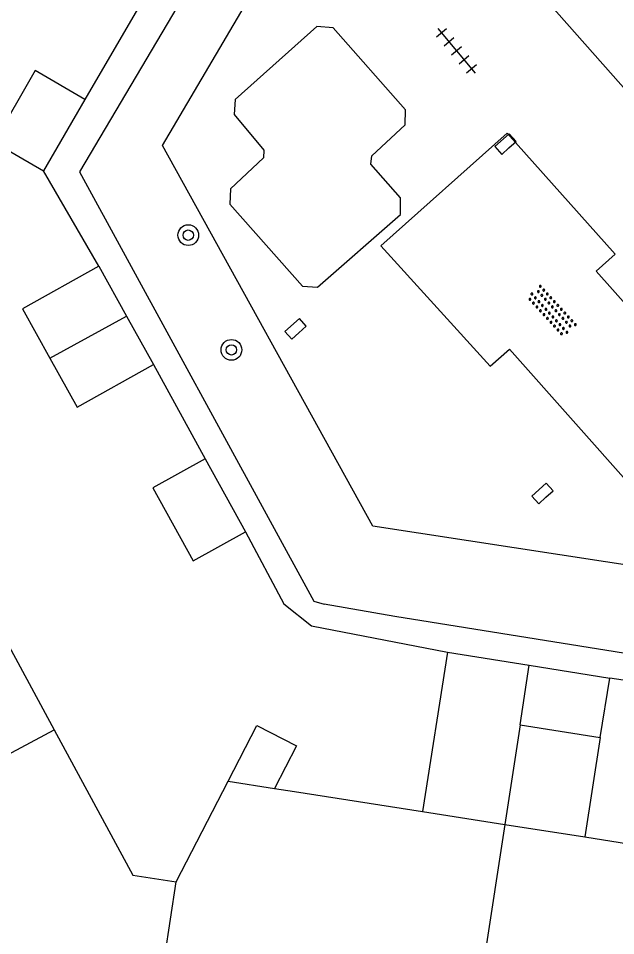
# Model space of a CAD drawing. Extents: x 131000 to 133013, y 393000 to 396501.
# Drawn here: x 131216.32 to 131239.34, y 395177.52 to 395212.87 of the extents above; entities that cross this region are included whole.
import ezdxf

# ---------------------------------------------------------------- set-up
doc = ezdxf.new("R2010")
doc.units = 0
for name, color, linetype in [('gg-afsc-erfafscheiding', 7, 'Continuous'), ('gg-afsc-hekwerk', 7, 'Continuous'), ('gg-bbg-bijgebouw', 7, 'Continuous'), ('gg-bbg-gedigitaliseerde bebouwing', 7, 'Continuous'), ('gg-bbg-gedigitaliseerde bijgebouw', 7, 'Continuous'), ('gg-bbg-hoofdgebouw', 7, 'Continuous'), ('gg-bbg-luifel en loopbrug', 7, 'Continuous'), ('gg-bbg-tussenscheiding', 7, 'Continuous'), ('gg-knt-verharding', 7, 'Continuous'), ('gt-symb-boom', 7, 'Continuous'), ('gt-symb-kolk', 7, 'Continuous'), ('gt-symb-overige verharding', 7, 'Continuous'), ('gt-symb-tegel verharding', 7, 'Continuous')]:
    doc.layers.add(name, color=color, linetype=linetype)

# ---------------------------------------------------------------- blocks, each defined once
blk = doc.blocks.new('gt0-BOOM')
at = {"layer": 'gt-symb-boom'}
for radius in [0.4, 0.2]:
    blk.add_circle((0, 0), radius, dxfattribs=at)
blk = doc.blocks.new('gt0-KOLK')
at = {"layer": 'gt-symb-kolk'}
blk.add_lwpolyline([(0, 0), (0.375, 0), (0.375, 0.4), (-0.375, 0.4), (-0.375, 0), (0, 0)], dxfattribs=at)
blk = doc.blocks.new('gt0-TEG1')
at = {"layer": 'gt-symb-tegel verharding'}
for p, q in [((-1.125, 0), (1.125, 0)), ((-0.9, -0.25), (-0.9, 0.25)), ((-0.45, -0.25), (-0.45, 0.25)), ((0, -0.25), (0, 0.25)), ((0.45, -0.25), (0.45, 0.25)), ((0.9, -0.25), (0.9, 0.25))]:
    blk.add_line(p, q, dxfattribs=at)
blk = doc.blocks.new('gt0-OVH')
at = {"layer": 'gt-symb-overige verharding'}
for points in [[(-0.972, 0.298), (-0.967, 0.308), (-0.965, 0.319), (-0.966, 0.33), (-0.971, 0.34), (-0.978, 0.348), (-0.988, 0.353), (-0.999, 0.355), (-1.01, 0.354), (-1.02, 0.349), (-1.028, 0.342), (-1.033, 0.332), (-1.035, 0.321), (-1.034, 0.31), (-1.029, 0.3), (-1.022, 0.292), (-1.012, 0.287), (-1.001, 0.285), (-0.99, 0.286), (-0.98, 0.291)], [(-0.772, 0.298), (-0.767, 0.308), (-0.765, 0.319), (-0.766, 0.33), (-0.771, 0.34), (-0.778, 0.348), (-0.788, 0.353), (-0.799, 0.355), (-0.81, 0.354), (-0.82, 0.349), (-0.828, 0.342), (-0.833, 0.332), (-0.835, 0.321), (-0.834, 0.31), (-0.829, 0.3), (-0.822, 0.292), (-0.812, 0.287), (-0.801, 0.285), (-0.79, 0.286), (-0.78, 0.291)], [(-0.572, 0.298), (-0.567, 0.308), (-0.565, 0.319), (-0.566, 0.33), (-0.571, 0.34), (-0.578, 0.348), (-0.588, 0.353), (-0.599, 0.355), (-0.61, 0.354), (-0.62, 0.349), (-0.628, 0.342), (-0.633, 0.332), (-0.635, 0.321), (-0.634, 0.31), (-0.629, 0.3), (-0.622, 0.292), (-0.612, 0.287), (-0.601, 0.285), (-0.59, 0.286), (-0.58, 0.291)], [(-0.372, 0.298), (-0.367, 0.308), (-0.365, 0.319), (-0.366, 0.33), (-0.371, 0.34), (-0.378, 0.348), (-0.388, 0.353), (-0.399, 0.355), (-0.41, 0.354), (-0.42, 0.349), (-0.428, 0.342), (-0.433, 0.332), (-0.435, 0.321), (-0.434, 0.31), (-0.429, 0.3), (-0.422, 0.292), (-0.412, 0.287), (-0.401, 0.285), (-0.39, 0.286), (-0.38, 0.291)], [(-0.172, 0.298), (-0.167, 0.308), (-0.165, 0.319), (-0.166, 0.33), (-0.171, 0.34), (-0.178, 0.348), (-0.188, 0.353), (-0.199, 0.355), (-0.21, 0.354), (-0.22, 0.349), (-0.228, 0.342), (-0.233, 0.332), (-0.235, 0.321), (-0.234, 0.31), (-0.229, 0.3), (-0.222, 0.292), (-0.212, 0.287), (-0.201, 0.285), (-0.19, 0.286), (-0.18, 0.291)], [(0.028, 0.298), (0.033, 0.308), (0.035, 0.319), (0.034, 0.33), (0.029, 0.34), (0.022, 0.348), (0.012, 0.353), (0.001, 0.355), (-0.01, 0.354), (-0.02, 0.349), (-0.028, 0.342), (-0.033, 0.332), (-0.035, 0.321), (-0.034, 0.31), (-0.029, 0.3), (-0.022, 0.292), (-0.012, 0.287), (-0.001, 0.285), (0.01, 0.286), (0.02, 0.291)], [(0.228, 0.298), (0.233, 0.308), (0.235, 0.319), (0.234, 0.33), (0.229, 0.34), (0.222, 0.348), (0.212, 0.353), (0.201, 0.355), (0.19, 0.354), (0.18, 0.349), (0.172, 0.342), (0.167, 0.332), (0.165, 0.321), (0.166, 0.31), (0.171, 0.3), (0.178, 0.292), (0.188, 0.287), (0.199, 0.285), (0.21, 0.286), (0.22, 0.291)], [(0.428, 0.298), (0.433, 0.308), (0.435, 0.319), (0.434, 0.33), (0.429, 0.34), (0.422, 0.348), (0.412, 0.353), (0.401, 0.355), (0.39, 0.354), (0.38, 0.349), (0.372, 0.342), (0.367, 0.332), (0.365, 0.321), (0.366, 0.31), (0.371, 0.3), (0.378, 0.292), (0.388, 0.287), (0.399, 0.285), (0.41, 0.286), (0.42, 0.291)], [(0.628, 0.298), (0.633, 0.308), (0.635, 0.319), (0.634, 0.33), (0.629, 0.34), (0.622, 0.348), (0.612, 0.353), (0.601, 0.355), (0.59, 0.354), (0.58, 0.349), (0.572, 0.342), (0.567, 0.332), (0.565, 0.321), (0.566, 0.31), (0.571, 0.3), (0.578, 0.292), (0.588, 0.287), (0.599, 0.285), (0.61, 0.286), (0.62, 0.291)], [(0.828, 0.298), (0.833, 0.308), (0.835, 0.319), (0.834, 0.33), (0.829, 0.34), (0.822, 0.348), (0.812, 0.353), (0.801, 0.355), (0.79, 0.354), (0.78, 0.349), (0.772, 0.342), (0.767, 0.332), (0.765, 0.321), (0.766, 0.31), (0.771, 0.3), (0.778, 0.292), (0.788, 0.287), (0.799, 0.285), (0.81, 0.286), (0.82, 0.291)], [(1.028, 0.298), (1.033, 0.308), (1.035, 0.319), (1.034, 0.33), (1.029, 0.34), (1.022, 0.348), (1.012, 0.353), (1.001, 0.355), (0.99, 0.354), (0.98, 0.349), (0.972, 0.342), (0.967, 0.332), (0.965, 0.321), (0.966, 0.31), (0.971, 0.3), (0.978, 0.292), (0.988, 0.287), (0.999, 0.285), (1.01, 0.286), (1.02, 0.291)], [(-0.872, 0.106), (-0.867, 0.116), (-0.865, 0.126), (-0.866, 0.137), (-0.871, 0.147), (-0.878, 0.156), (-0.888, 0.161), (-0.899, 0.163), (-0.91, 0.162), (-0.92, 0.157), (-0.928, 0.15), (-0.933, 0.14), (-0.935, 0.129), (-0.934, 0.118), (-0.929, 0.108), (-0.922, 0.1), (-0.912, 0.095), (-0.901, 0.092), (-0.89, 0.094), (-0.88, 0.098)], [(-0.672, 0.106), (-0.667, 0.116), (-0.665, 0.126), (-0.666, 0.137), (-0.671, 0.147), (-0.678, 0.156), (-0.688, 0.161), (-0.699, 0.163), (-0.71, 0.162), (-0.72, 0.157), (-0.728, 0.15), (-0.733, 0.14), (-0.735, 0.129), (-0.734, 0.118), (-0.729, 0.108), (-0.722, 0.1), (-0.712, 0.095), (-0.701, 0.092), (-0.69, 0.094), (-0.68, 0.098)], [(-0.472, 0.106), (-0.467, 0.116), (-0.465, 0.126), (-0.466, 0.137), (-0.471, 0.147), (-0.478, 0.156), (-0.488, 0.161), (-0.499, 0.163), (-0.51, 0.162), (-0.52, 0.157), (-0.528, 0.15), (-0.533, 0.14), (-0.535, 0.129), (-0.534, 0.118), (-0.529, 0.108), (-0.522, 0.1), (-0.512, 0.095), (-0.501, 0.092), (-0.49, 0.094), (-0.48, 0.098)], [(-0.272, 0.106), (-0.267, 0.116), (-0.265, 0.126), (-0.266, 0.137), (-0.271, 0.147), (-0.278, 0.156), (-0.288, 0.161), (-0.299, 0.163), (-0.31, 0.162), (-0.32, 0.157), (-0.328, 0.15), (-0.333, 0.14), (-0.335, 0.129), (-0.334, 0.118), (-0.329, 0.108), (-0.322, 0.1), (-0.312, 0.095), (-0.301, 0.092), (-0.29, 0.094), (-0.28, 0.098)], [(-0.072, 0.106), (-0.067, 0.116), (-0.065, 0.126), (-0.066, 0.137), (-0.071, 0.147), (-0.078, 0.156), (-0.088, 0.161), (-0.099, 0.163), (-0.11, 0.162), (-0.12, 0.157), (-0.128, 0.15), (-0.133, 0.14), (-0.135, 0.129), (-0.134, 0.118), (-0.129, 0.108), (-0.122, 0.1), (-0.112, 0.095), (-0.101, 0.092), (-0.09, 0.094), (-0.08, 0.098)], [(0.128, 0.106), (0.133, 0.116), (0.135, 0.126), (0.134, 0.137), (0.129, 0.147), (0.122, 0.156), (0.112, 0.161), (0.101, 0.163), (0.09, 0.162), (0.08, 0.157), (0.072, 0.15), (0.067, 0.14), (0.065, 0.129), (0.066, 0.118), (0.071, 0.108), (0.078, 0.1), (0.088, 0.095), (0.099, 0.092), (0.11, 0.094), (0.12, 0.098)], [(0.328, 0.106), (0.333, 0.116), (0.335, 0.126), (0.334, 0.137), (0.329, 0.147), (0.322, 0.156), (0.312, 0.161), (0.301, 0.163), (0.29, 0.162), (0.28, 0.157), (0.272, 0.15), (0.267, 0.14), (0.265, 0.129), (0.266, 0.118), (0.271, 0.108), (0.278, 0.1), (0.288, 0.095), (0.299, 0.092), (0.31, 0.094), (0.32, 0.098)], [(0.528, 0.106), (0.533, 0.116), (0.535, 0.126), (0.534, 0.137), (0.529, 0.147), (0.522, 0.156), (0.512, 0.161), (0.501, 0.163), (0.49, 0.162), (0.48, 0.157), (0.472, 0.15), (0.467, 0.14), (0.465, 0.129), (0.466, 0.118), (0.471, 0.108), (0.478, 0.1), (0.488, 0.095), (0.499, 0.092), (0.51, 0.094), (0.52, 0.098)], [(0.728, 0.106), (0.733, 0.116), (0.735, 0.126), (0.734, 0.137), (0.729, 0.147), (0.722, 0.156), (0.712, 0.161), (0.701, 0.163), (0.69, 0.162), (0.68, 0.157), (0.672, 0.15), (0.667, 0.14), (0.665, 0.129), (0.666, 0.118), (0.671, 0.108), (0.678, 0.1), (0.688, 0.095), (0.699, 0.092), (0.71, 0.094), (0.72, 0.098)], [(0.928, 0.106), (0.933, 0.116), (0.935, 0.126), (0.934, 0.137), (0.929, 0.147), (0.922, 0.156), (0.912, 0.161), (0.901, 0.163), (0.89, 0.162), (0.88, 0.157), (0.872, 0.15), (0.867, 0.14), (0.865, 0.129), (0.866, 0.118), (0.871, 0.108), (0.878, 0.1), (0.888, 0.095), (0.899, 0.092), (0.91, 0.094), (0.92, 0.098)], [(-0.972, -0.142), (-0.967, -0.132), (-0.965, -0.121), (-0.966, -0.11), (-0.971, -0.1), (-0.978, -0.092), (-0.988, -0.087), (-0.999, -0.085), (-1.01, -0.086), (-1.02, -0.091), (-1.028, -0.098), (-1.033, -0.108), (-1.035, -0.119), (-1.034, -0.13), (-1.029, -0.14), (-1.022, -0.148), (-1.012, -0.153), (-1.001, -0.155), (-0.99, -0.154), (-0.98, -0.149)], [(-0.872, -0.334), (-0.867, -0.324), (-0.865, -0.314), (-0.866, -0.303), (-0.871, -0.293), (-0.878, -0.284), (-0.888, -0.279), (-0.899, -0.277), (-0.91, -0.278), (-0.92, -0.283), (-0.928, -0.29), (-0.933, -0.3), (-0.935, -0.311), (-0.934, -0.322), (-0.929, -0.332), (-0.922, -0.34), (-0.912, -0.345), (-0.901, -0.348), (-0.89, -0.346), (-0.88, -0.342)], [(-0.772, -0.142), (-0.767, -0.132), (-0.765, -0.121), (-0.766, -0.11), (-0.771, -0.1), (-0.778, -0.092), (-0.788, -0.087), (-0.799, -0.085), (-0.81, -0.086), (-0.82, -0.091), (-0.828, -0.098), (-0.833, -0.108), (-0.835, -0.119), (-0.834, -0.13), (-0.829, -0.14), (-0.822, -0.148), (-0.812, -0.153), (-0.801, -0.155), (-0.79, -0.154), (-0.78, -0.149)], [(-0.672, -0.334), (-0.667, -0.324), (-0.665, -0.314), (-0.666, -0.303), (-0.671, -0.293), (-0.678, -0.284), (-0.688, -0.279), (-0.699, -0.277), (-0.71, -0.278), (-0.72, -0.283), (-0.728, -0.29), (-0.733, -0.3), (-0.735, -0.311), (-0.734, -0.322), (-0.729, -0.332), (-0.722, -0.34), (-0.712, -0.345), (-0.701, -0.348), (-0.69, -0.346), (-0.68, -0.342)], [(-0.572, -0.142), (-0.567, -0.132), (-0.565, -0.121), (-0.566, -0.11), (-0.571, -0.1), (-0.578, -0.092), (-0.588, -0.087), (-0.599, -0.085), (-0.61, -0.086), (-0.62, -0.091), (-0.628, -0.098), (-0.633, -0.108), (-0.635, -0.119), (-0.634, -0.13), (-0.629, -0.14), (-0.622, -0.148), (-0.612, -0.153), (-0.601, -0.155), (-0.59, -0.154), (-0.58, -0.149)], [(-0.472, -0.334), (-0.467, -0.324), (-0.465, -0.314), (-0.466, -0.303), (-0.471, -0.293), (-0.478, -0.284), (-0.488, -0.279), (-0.499, -0.277), (-0.51, -0.278), (-0.52, -0.283), (-0.528, -0.29), (-0.533, -0.3), (-0.535, -0.311), (-0.534, -0.322), (-0.529, -0.332), (-0.522, -0.34), (-0.512, -0.345), (-0.501, -0.348), (-0.49, -0.346), (-0.48, -0.342)], [(-0.372, -0.142), (-0.367, -0.132), (-0.365, -0.121), (-0.366, -0.11), (-0.371, -0.1), (-0.378, -0.092), (-0.388, -0.087), (-0.399, -0.085), (-0.41, -0.086), (-0.42, -0.091), (-0.428, -0.098), (-0.433, -0.108), (-0.435, -0.119), (-0.434, -0.13), (-0.429, -0.14), (-0.422, -0.148), (-0.412, -0.153), (-0.401, -0.155), (-0.39, -0.154), (-0.38, -0.149)], [(-0.272, -0.334), (-0.267, -0.324), (-0.265, -0.314), (-0.266, -0.303), (-0.271, -0.293), (-0.278, -0.284), (-0.288, -0.279), (-0.299, -0.277), (-0.31, -0.278), (-0.32, -0.283), (-0.328, -0.29), (-0.333, -0.3), (-0.335, -0.311), (-0.334, -0.322), (-0.329, -0.332), (-0.322, -0.34), (-0.312, -0.345), (-0.301, -0.348), (-0.29, -0.346), (-0.28, -0.342)], [(-0.172, -0.142), (-0.167, -0.132), (-0.165, -0.121), (-0.166, -0.11), (-0.171, -0.1), (-0.178, -0.092), (-0.188, -0.087), (-0.199, -0.085), (-0.21, -0.086), (-0.22, -0.091), (-0.228, -0.098), (-0.233, -0.108), (-0.235, -0.119), (-0.234, -0.13), (-0.229, -0.14), (-0.222, -0.148), (-0.212, -0.153), (-0.201, -0.155), (-0.19, -0.154), (-0.18, -0.149)], [(-0.072, -0.334), (-0.067, -0.324), (-0.065, -0.314), (-0.066, -0.303), (-0.071, -0.293), (-0.078, -0.284), (-0.088, -0.279), (-0.099, -0.277), (-0.11, -0.278), (-0.12, -0.283), (-0.128, -0.29), (-0.133, -0.3), (-0.135, -0.311), (-0.134, -0.322), (-0.129, -0.332), (-0.122, -0.34), (-0.112, -0.345), (-0.101, -0.348), (-0.09, -0.346), (-0.08, -0.342)], [(0.028, -0.142), (0.033, -0.132), (0.035, -0.121), (0.034, -0.11), (0.029, -0.1), (0.022, -0.092), (0.012, -0.087), (0.001, -0.085), (-0.01, -0.086), (-0.02, -0.091), (-0.028, -0.098), (-0.033, -0.108), (-0.035, -0.119), (-0.034, -0.13), (-0.029, -0.14), (-0.022, -0.148), (-0.012, -0.153), (-0.001, -0.155), (0.01, -0.154), (0.02, -0.149)], [(0.128, -0.334), (0.133, -0.324), (0.135, -0.314), (0.134, -0.303), (0.129, -0.293), (0.122, -0.284), (0.112, -0.279), (0.101, -0.277), (0.09, -0.278), (0.08, -0.283), (0.072, -0.29), (0.067, -0.3), (0.065, -0.311), (0.066, -0.322), (0.071, -0.332), (0.078, -0.34), (0.088, -0.345), (0.099, -0.348), (0.11, -0.346), (0.12, -0.342)], [(0.228, -0.142), (0.233, -0.132), (0.235, -0.121), (0.234, -0.11), (0.229, -0.1), (0.222, -0.092), (0.212, -0.087), (0.201, -0.085), (0.19, -0.086), (0.18, -0.091), (0.172, -0.098), (0.167, -0.108), (0.165, -0.119), (0.166, -0.13), (0.171, -0.14), (0.178, -0.148), (0.188, -0.153), (0.199, -0.155), (0.21, -0.154), (0.22, -0.149)], [(0.328, -0.334), (0.333, -0.324), (0.335, -0.314), (0.334, -0.303), (0.329, -0.293), (0.322, -0.284), (0.312, -0.279), (0.301, -0.277), (0.29, -0.278), (0.28, -0.283), (0.272, -0.29), (0.267, -0.3), (0.265, -0.311), (0.266, -0.322), (0.271, -0.332), (0.278, -0.34), (0.288, -0.345), (0.299, -0.348), (0.31, -0.346), (0.32, -0.342)], [(0.428, -0.142), (0.433, -0.132), (0.435, -0.121), (0.434, -0.11), (0.429, -0.1), (0.422, -0.092), (0.412, -0.087), (0.401, -0.085), (0.39, -0.086), (0.38, -0.091), (0.372, -0.098), (0.367, -0.108), (0.365, -0.119), (0.366, -0.13), (0.371, -0.14), (0.378, -0.148), (0.388, -0.153), (0.399, -0.155), (0.41, -0.154), (0.42, -0.149)], [(0.528, -0.334), (0.533, -0.324), (0.535, -0.314), (0.534, -0.303), (0.529, -0.293), (0.522, -0.284), (0.512, -0.279), (0.501, -0.277), (0.49, -0.278), (0.48, -0.283), (0.472, -0.29), (0.467, -0.3), (0.465, -0.311), (0.466, -0.322), (0.471, -0.332), (0.478, -0.34), (0.488, -0.345), (0.499, -0.348), (0.51, -0.346), (0.52, -0.342)], [(0.628, -0.142), (0.633, -0.132), (0.635, -0.121), (0.634, -0.11), (0.629, -0.1), (0.622, -0.092), (0.612, -0.087), (0.601, -0.085), (0.59, -0.086), (0.58, -0.091), (0.572, -0.098), (0.567, -0.108), (0.565, -0.119), (0.566, -0.13), (0.571, -0.14), (0.578, -0.148), (0.588, -0.153), (0.599, -0.155), (0.61, -0.154), (0.62, -0.149)], [(0.728, -0.334), (0.733, -0.324), (0.735, -0.314), (0.734, -0.303), (0.729, -0.293), (0.722, -0.284), (0.712, -0.279), (0.701, -0.277), (0.69, -0.278), (0.68, -0.283), (0.672, -0.29), (0.667, -0.3), (0.665, -0.311), (0.666, -0.322), (0.671, -0.332), (0.678, -0.34), (0.688, -0.345), (0.699, -0.348), (0.71, -0.346), (0.72, -0.342)], [(0.828, -0.142), (0.833, -0.132), (0.835, -0.121), (0.834, -0.11), (0.829, -0.1), (0.822, -0.092), (0.812, -0.087), (0.801, -0.085), (0.79, -0.086), (0.78, -0.091), (0.772, -0.098), (0.767, -0.108), (0.765, -0.119), (0.766, -0.13), (0.771, -0.14), (0.778, -0.148), (0.788, -0.153), (0.799, -0.155), (0.81, -0.154), (0.82, -0.149)], [(0.928, -0.334), (0.933, -0.324), (0.935, -0.314), (0.934, -0.303), (0.929, -0.293), (0.922, -0.284), (0.912, -0.279), (0.901, -0.277), (0.89, -0.278), (0.88, -0.283), (0.872, -0.29), (0.867, -0.3), (0.865, -0.311), (0.866, -0.322), (0.871, -0.332), (0.878, -0.34), (0.888, -0.345), (0.899, -0.348), (0.91, -0.346), (0.92, -0.342)], [(1.028, -0.142), (1.033, -0.132), (1.035, -0.121), (1.034, -0.11), (1.029, -0.1), (1.022, -0.092), (1.012, -0.087), (1.001, -0.085), (0.99, -0.086), (0.98, -0.091), (0.972, -0.098), (0.967, -0.108), (0.965, -0.119), (0.966, -0.13), (0.971, -0.14), (0.978, -0.148), (0.988, -0.153), (0.999, -0.155), (1.01, -0.154), (1.02, -0.149)]]:
    blk.add_lwpolyline(points, close=True, dxfattribs=at)

msp = doc.modelspace()

# ---------------------------------------------------------------- linework, layer by layer
at = {"layer": 'gg-afsc-erfafscheiding'}
for p, q in [((131219.421, 395203.316), (131217.286, 395206.987)), ((131221.53, 395199.526), (131223.526, 395195.895))]:
    msp.add_line(p, q, dxfattribs=at)
for points in [[(131224.448, 395219.999), (131224.166, 395219.521), (131224.467, 395219.334), (131218.886, 395209.744)], [(131225.081, 395193.077), (131226.549, 395190.303), (131227.619, 395189.455), (131232.864, 395188.439)], [(131254.424, 395179.991), (131253.774, 395181.601), (131252.815, 395183.788), (131251.484, 395185.192), (131249.666, 395185.806), (131247.778, 395186.149), (131239.116, 395187.448)]]:
    msp.add_lwpolyline(points, dxfattribs=at)
at = {"layer": 'gg-afsc-hekwerk'}
msp.add_lwpolyline([(131249.852, 395190.258), (131229.984, 395193.302), (131221.881, 395207.963), (131229.705, 395221.259), (131229.404, 395221.629)], dxfattribs=at)
at = {"layer": 'gg-bbg-bijgebouw'}
for p, q in [((131219.421, 395203.316), (131220.492, 395201.391)), ((131220.492, 395201.391), (131221.53, 395199.526)), ((131223.526, 395195.895), (131225.081, 395193.077)), ((131236.014, 395187.94), (131239.116, 395187.448))]:
    msp.add_line(p, q, dxfattribs=at)
at = {"layer": 'gg-bbg-gedigitaliseerde bebouwing'}
for p, q in [((131214.651, 395191.091), (131217.705, 395185.453)), ((131222.41, 395179.59), (131224.408, 395183.469)), ((131226.198, 395183.189), (131226.96, 395183.07)), ((131226.96, 395183.07), (131231.902, 395182.3)), ((131231.902, 395182.3), (131235.071, 395181.806)), ((131235.071, 395181.806), (131238.153, 395181.325)), ((131238.153, 395181.325), (131243.06, 395180.56))]:
    msp.add_line(p, q, dxfattribs=at)
msp.add_lwpolyline([(131217.705, 395185.453), (131220.74, 395179.85), (131222.41, 395179.59)], dxfattribs=at)
at = {"layer": 'gg-bbg-gedigitaliseerde bijgebouw'}
for p, q in [((131218.886, 395209.744), (131217.286, 395206.987)), ((131235.662, 395185.647), (131236.014, 395187.94)), ((131238.753, 395185.157), (131239.116, 395187.448)), ((131235.662, 395185.647), (131238.753, 395185.157))]:
    msp.add_line(p, q, dxfattribs=at)
for points in [[(131218.886, 395209.744), (131216.971, 395210.855), (131215.372, 395208.099), (131217.286, 395206.987)], [(131219.421, 395203.316), (131216.481, 395201.68), (131217.541, 395199.776)], [(131217.541, 395199.776), (131218.59, 395197.89), (131221.53, 395199.526)], [(131223.526, 395195.895), (131221.505, 395194.78), (131223.06, 395191.962), (131225.081, 395193.077)], [(131224.408, 395183.469), (131225.517, 395185.62), (131227.045, 395184.833), (131226.198, 395183.189)]]:
    msp.add_lwpolyline(points, dxfattribs=at)
at = {"layer": 'gg-bbg-hoofdgebouw'}
msp.add_lwpolyline([(131238.02, 395221.571), (131233.294, 395217.387), (131243.012, 395206.399), (131243.925, 395207.19), (131253.463, 395196.419), (131259.112, 395201.406), (131261.557, 395198.633), (131261.744, 395198.799)], dxfattribs=at)
at = {"layer": 'gg-bbg-luifel en loopbrug'}
for p, q in [((131232.864, 395188.439), (131231.902, 395182.3)), ((131232.864, 395188.439), (131236.014, 395187.94)), ((131235.662, 395185.647), (131235.071, 395181.806)), ((131238.753, 395185.157), (131238.153, 395181.325))]:
    msp.add_line(p, q, dxfattribs=at)
at = {"layer": 'gg-bbg-tussenscheiding'}
for p, q in [((131217.541, 395199.776), (131220.492, 395201.391)), ((131209.815, 395181.226), (131217.705, 395185.453)), ((131224.408, 395183.469), (131226.198, 395183.189)), ((131235.071, 395181.806), (131233.513, 395171.602)), ((131221.968, 395176.721), (131222.41, 395179.59))]:
    msp.add_line(p, q, dxfattribs=at)
at = {"layer": 'gg-knt-verharding'}
for points in [[(131229.404, 395221.629), (131227.385, 395219.805), (131225.698, 395216.812), (131224.816, 395217.325), (131218.673, 395206.95), (131227.717, 395190.407), (131228.108, 395190.289)], [(131224.5, 395206.304), (131224.474, 395205.707), (131227.268, 395202.542), (131227.849, 395202.512), (131231.048, 395205.303), (131231.054, 395205.945), (131229.914, 395207.246), (131229.945, 395207.571), (131231.236, 395208.762), (131231.239, 395209.346), (131228.456, 395212.497), (131227.829, 395212.547), (131224.685, 395209.746), (131224.64, 395209.159), (131225.788, 395207.791), (131225.777, 395207.49), (131224.5, 395206.304)], [(131230.29, 395204.104), (131234.506, 395199.469), (131235.246, 395200.126), (131240.051, 395194.714), (131243.406, 395197.713), (131238.594, 395203.129), (131239.319, 395203.774), (131235.168, 395208.447), (131230.29, 395204.104)], [(131252.229, 395185.9), (131251.554, 395186.273), (131250.869, 395186.519), (131243.413, 395187.807), (131230.827, 395189.818), (131228.108, 395190.289)]]:
    msp.add_lwpolyline(points, dxfattribs=at)

# ---------------------------------------------------------------- block references
at = {"layer": 'gt-symb-boom', "rotation": 90}
msp.add_blockref('gt0-BOOM', (131222.872, 395204.513), dxfattribs=at)
at = {"layer": 'gt-symb-boom'}
msp.add_blockref('gt0-BOOM', (131224.535, 395200.093), dxfattribs=at)
at = {"layer": 'gt-symb-kolk'}
for p, rotation in [((131235.231, 395207.875), 41.6335393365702), ((131227.139, 395200.752), 41.633539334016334), ((131236.657, 395194.411), 41.63353933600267)]:
    msp.add_blockref('gt0-KOLK', p, dxfattribs=dict(at, rotation=rotation))
at = {"layer": 'gt-symb-overige verharding', "rotation": -47.51420535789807}
msp.add_blockref('gt0-OVH', (131236.879, 395201.589), dxfattribs=at)
at = {"layer": 'gt-symb-tegel verharding', "rotation": -49.98904227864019}
msp.add_blockref('gt0-TEG1', (131233.21, 395211.62), dxfattribs=at)

doc.saveas('drawing.dxf')
